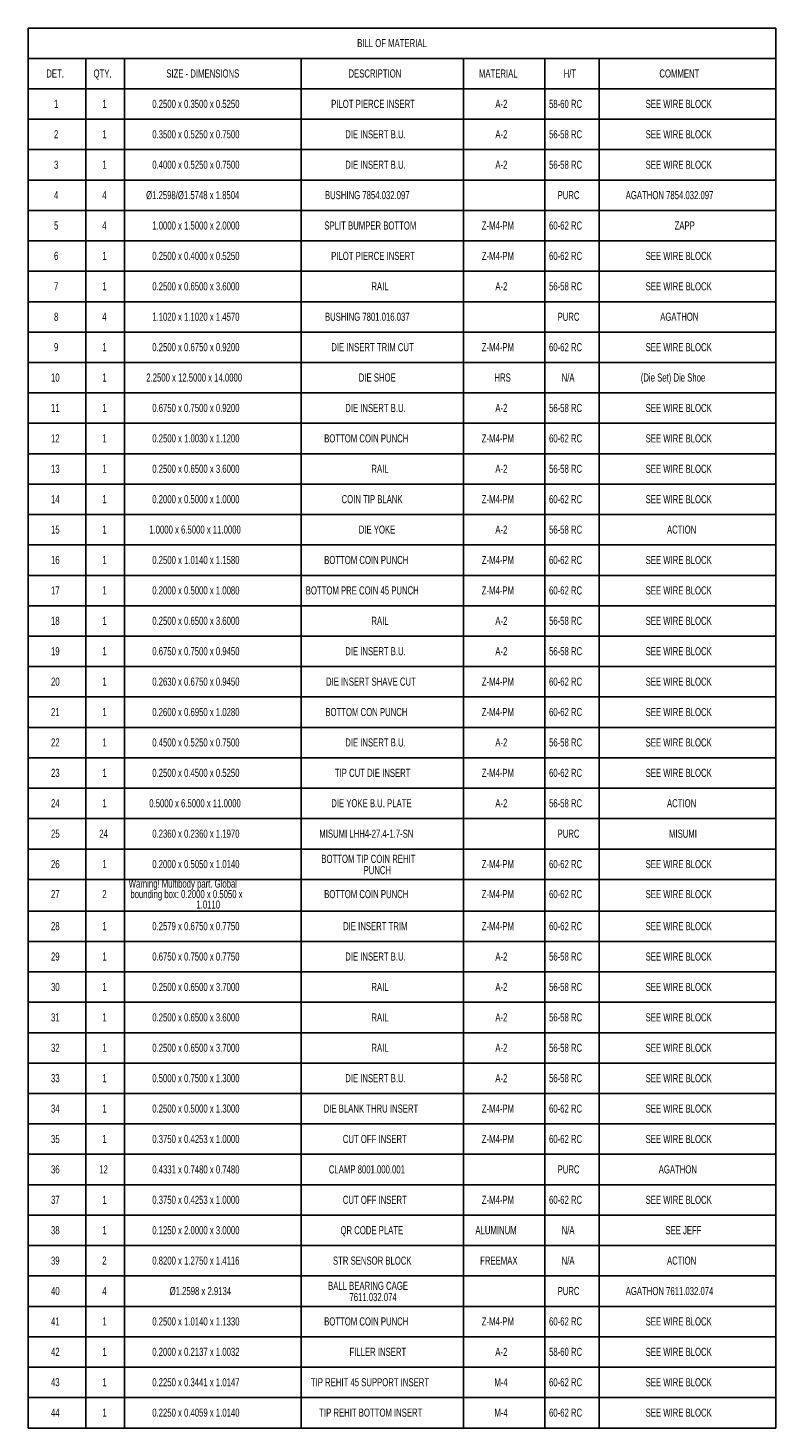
# Model space of a CAD drawing. Header units: inches. Extents: x 1880 to 2363, y -453 to -54.
# Tile 372 of 656: x 2051 to 2060, y -277 to -259. Entities that reach past the tile are written whole.
import ezdxf

# ---------------------------------------------------------------- set-up
doc = ezdxf.new("R2010")
doc.units = ezdxf.units.IN
doc.header["$LTSCALE"] = 0.5
doc.header["$MEASUREMENT"] = 0
doc.layers.add('SID-M-D', color=42, linetype='Continuous')
doc.styles.add('SLDTEXTSTYLE0', font='TXT', dxfattribs={"width": 0.595745})

msp = doc.modelspace()

# ---------------------------------------------------------------- linework, layer by layer
at = {"layer": 'SID-M-D'}
for p, q in [((2051.05645, -259.25873), (2051.05645, -259.63373)), ((2051.05645, -259.25873), (2051.77074, -259.25873)), ((2051.77074, -259.25873), (2052.24604, -259.25873)), ((2052.24604, -259.25873), (2054.42318, -259.25873)), ((2054.42318, -259.25873), (2056.42318, -259.25873)), ((2056.42318, -259.25873), (2057.42318, -259.25873)), ((2057.42318, -259.25873), (2058.09542, -259.25873)), ((2058.09542, -259.25873), (2060.27256, -259.25873)), ((2060.27256, -259.25873), (2060.27256, -259.63373)), ((2051.05645, -259.63373), (2051.05645, -260.00873)), ((2051.05645, -259.63373), (2051.77074, -259.63373)), ((2051.77074, -259.63373), (2051.77074, -260.00873)), ((2051.77074, -259.63373), (2052.24604, -259.63373)), ((2052.24604, -259.63373), (2052.24604, -260.00873)), ((2052.24604, -259.63373), (2054.42318, -259.63373)), ((2054.42318, -259.63373), (2054.42318, -260.00873)), ((2054.42318, -259.63373), (2056.42318, -259.63373)), ((2056.42318, -259.63373), (2056.42318, -260.00873)), ((2056.42318, -259.63373), (2057.42318, -259.63373)), ((2057.42318, -259.63373), (2057.42318, -260.00873)), ((2057.42318, -259.63373), (2058.09542, -259.63373)), ((2058.09542, -259.63373), (2058.09542, -260.00873)), ((2058.09542, -259.63373), (2060.27256, -259.63373)), ((2060.27256, -259.63373), (2060.27256, -260.00873)), ((2051.05645, -260.00873), (2051.77074, -260.00873)), ((2051.05645, -260.00873), (2051.05645, -260.38373)), ((2051.77074, -260.00873), (2052.24604, -260.00873)), ((2051.77074, -260.00873), (2051.77074, -260.38373)), ((2052.24604, -260.00873), (2054.42318, -260.00873)), ((2052.24604, -260.00873), (2052.24604, -260.38373)), ((2054.42318, -260.00873), (2056.42318, -260.00873)), ((2054.42318, -260.00873), (2054.42318, -260.38373)), ((2056.42318, -260.00873), (2057.42318, -260.00873)), ((2056.42318, -260.00873), (2056.42318, -260.38373)), ((2057.42318, -260.00873), (2058.09542, -260.00873)), ((2057.42318, -260.00873), (2057.42318, -260.38373)), ((2058.09542, -260.00873), (2060.27256, -260.00873)), ((2058.09542, -260.00873), (2058.09542, -260.38373)), ((2060.27256, -260.00873), (2060.27256, -260.38373)), ((2051.05645, -260.38373), (2051.05645, -260.75873)), ((2051.05645, -260.38373), (2051.77074, -260.38373)), ((2051.77074, -260.38373), (2051.77074, -260.75873)), ((2051.77074, -260.38373), (2052.24604, -260.38373)), ((2052.24604, -260.38373), (2052.24604, -260.75873)), ((2052.24604, -260.38373), (2054.42318, -260.38373)), ((2054.42318, -260.38373), (2054.42318, -260.75873)), ((2054.42318, -260.38373), (2056.42318, -260.38373)), ((2056.42318, -260.38373), (2056.42318, -260.75873)), ((2056.42318, -260.38373), (2057.42318, -260.38373)), ((2057.42318, -260.38373), (2057.42318, -260.75873)), ((2057.42318, -260.38373), (2058.09542, -260.38373)), ((2058.09542, -260.38373), (2058.09542, -260.75873)), ((2058.09542, -260.38373), (2060.27256, -260.38373)), ((2060.27256, -260.38373), (2060.27256, -260.75873)), ((2051.05645, -260.75873), (2051.05645, -261.13373)), ((2051.05645, -260.75873), (2051.77074, -260.75873)), ((2051.77074, -260.75873), (2051.77074, -261.13373)), ((2051.77074, -260.75873), (2052.24604, -260.75873)), ((2052.24604, -260.75873), (2052.24604, -261.13373)), ((2052.24604, -260.75873), (2054.42318, -260.75873)), ((2054.42318, -260.75873), (2054.42318, -261.13373)), ((2054.42318, -260.75873), (2056.42318, -260.75873)), ((2056.42318, -260.75873), (2056.42318, -261.13373)), ((2056.42318, -260.75873), (2057.42318, -260.75873)), ((2057.42318, -260.75873), (2057.42318, -261.13373)), ((2057.42318, -260.75873), (2058.09542, -260.75873)), ((2058.09542, -260.75873), (2058.09542, -261.13373)), ((2058.09542, -260.75873), (2060.27256, -260.75873)), ((2060.27256, -260.75873), (2060.27256, -261.13373)), ((2051.05645, -261.13373), (2051.05645, -261.50873)), ((2051.05645, -261.13373), (2051.77074, -261.13373)), ((2051.77074, -261.13373), (2051.77074, -261.50873)), ((2051.77074, -261.13373), (2052.24604, -261.13373)), ((2052.24604, -261.13373), (2052.24604, -261.50873)), ((2052.24604, -261.13373), (2054.42318, -261.13373)), ((2054.42318, -261.13373), (2054.42318, -261.50873)), ((2054.42318, -261.13373), (2056.42318, -261.13373)), ((2056.42318, -261.13373), (2056.42318, -261.50873)), ((2056.42318, -261.13373), (2057.42318, -261.13373)), ((2057.42318, -261.13373), (2057.42318, -261.50873)), ((2057.42318, -261.13373), (2058.09542, -261.13373)), ((2058.09542, -261.13373), (2058.09542, -261.50873)), ((2058.09542, -261.13373), (2060.27256, -261.13373)), ((2060.27256, -261.13373), (2060.27256, -261.50873)), ((2051.05645, -261.50873), (2051.05645, -261.88373)), ((2051.05645, -261.50873), (2051.77074, -261.50873)), ((2051.77074, -261.50873), (2051.77074, -261.88373)), ((2051.77074, -261.50873), (2052.24604, -261.50873)), ((2052.24604, -261.50873), (2052.24604, -261.88373)), ((2052.24604, -261.50873), (2054.42318, -261.50873)), ((2054.42318, -261.50873), (2054.42318, -261.88373)), ((2054.42318, -261.50873), (2056.42318, -261.50873)), ((2056.42318, -261.50873), (2056.42318, -261.88373)), ((2056.42318, -261.50873), (2057.42318, -261.50873)), ((2057.42318, -261.50873), (2057.42318, -261.88373)), ((2057.42318, -261.50873), (2058.09542, -261.50873)), ((2058.09542, -261.50873), (2058.09542, -261.88373)), ((2058.09542, -261.50873), (2060.27256, -261.50873)), ((2060.27256, -261.50873), (2060.27256, -261.88373)), ((2051.05645, -261.88373), (2051.05645, -262.25873)), ((2051.05645, -261.88373), (2051.77074, -261.88373)), ((2051.77074, -261.88373), (2051.77074, -262.25873)), ((2051.77074, -261.88373), (2052.24604, -261.88373)), ((2052.24604, -261.88373), (2052.24604, -262.25873)), ((2052.24604, -261.88373), (2054.42318, -261.88373)), ((2054.42318, -261.88373), (2054.42318, -262.25873)), ((2054.42318, -261.88373), (2056.42318, -261.88373)), ((2056.42318, -261.88373), (2056.42318, -262.25873)), ((2056.42318, -261.88373), (2057.42318, -261.88373)), ((2057.42318, -261.88373), (2057.42318, -262.25873)), ((2057.42318, -261.88373), (2058.09542, -261.88373)), ((2058.09542, -261.88373), (2058.09542, -262.25873)), ((2058.09542, -261.88373), (2060.27256, -261.88373)), ((2060.27256, -261.88373), (2060.27256, -262.25873)), ((2051.05645, -262.25873), (2051.05645, -262.63373)), ((2051.05645, -262.25873), (2051.77074, -262.25873)), ((2051.77074, -262.25873), (2051.77074, -262.63373)), ((2051.77074, -262.25873), (2052.24604, -262.25873)), ((2052.24604, -262.25873), (2052.24604, -262.63373)), ((2052.24604, -262.25873), (2054.42318, -262.25873)), ((2054.42318, -262.25873), (2054.42318, -262.63373)), ((2054.42318, -262.25873), (2056.42318, -262.25873)), ((2056.42318, -262.25873), (2056.42318, -262.63373)), ((2056.42318, -262.25873), (2057.42318, -262.25873)), ((2057.42318, -262.25873), (2057.42318, -262.63373)), ((2057.42318, -262.25873), (2058.09542, -262.25873)), ((2058.09542, -262.25873), (2058.09542, -262.63373)), ((2058.09542, -262.25873), (2060.27256, -262.25873)), ((2060.27256, -262.25873), (2060.27256, -262.63373)), ((2051.05645, -262.63373), (2051.05645, -263.00873)), ((2051.05645, -262.63373), (2051.77074, -262.63373)), ((2051.77074, -262.63373), (2051.77074, -263.00873)), ((2051.77074, -262.63373), (2052.24604, -262.63373)), ((2052.24604, -262.63373), (2052.24604, -263.00873)), ((2052.24604, -262.63373), (2054.42318, -262.63373)), ((2054.42318, -262.63373), (2054.42318, -263.00873)), ((2054.42318, -262.63373), (2056.42318, -262.63373)), ((2056.42318, -262.63373), (2056.42318, -263.00873)), ((2056.42318, -262.63373), (2057.42318, -262.63373)), ((2057.42318, -262.63373), (2057.42318, -263.00873)), ((2057.42318, -262.63373), (2058.09542, -262.63373)), ((2058.09542, -262.63373), (2058.09542, -263.00873)), ((2058.09542, -262.63373), (2060.27256, -262.63373)), ((2060.27256, -262.63373), (2060.27256, -263.00873)), ((2051.05645, -263.00873), (2051.05645, -263.38373)), ((2051.05645, -263.00873), (2051.77074, -263.00873)), ((2051.77074, -263.00873), (2051.77074, -263.38373)), ((2051.77074, -263.00873), (2052.24604, -263.00873)), ((2052.24604, -263.00873), (2052.24604, -263.38373)), ((2052.24604, -263.00873), (2054.42318, -263.00873)), ((2054.42318, -263.00873), (2054.42318, -263.38373)), ((2054.42318, -263.00873), (2056.42318, -263.00873)), ((2056.42318, -263.00873), (2056.42318, -263.38373)), ((2056.42318, -263.00873), (2057.42318, -263.00873)), ((2057.42318, -263.00873), (2057.42318, -263.38373)), ((2057.42318, -263.00873), (2058.09542, -263.00873)), ((2058.09542, -263.00873), (2058.09542, -263.38373)), ((2058.09542, -263.00873), (2060.27256, -263.00873)), ((2060.27256, -263.00873), (2060.27256, -263.38373)), ((2051.05645, -263.38373), (2051.05645, -263.75873)), ((2051.05645, -263.38373), (2051.77074, -263.38373)), ((2051.77074, -263.38373), (2051.77074, -263.75873)), ((2051.77074, -263.38373), (2052.24604, -263.38373)), ((2052.24604, -263.38373), (2052.24604, -263.75873)), ((2052.24604, -263.38373), (2054.42318, -263.38373)), ((2054.42318, -263.38373), (2054.42318, -263.75873)), ((2054.42318, -263.38373), (2056.42318, -263.38373)), ((2056.42318, -263.38373), (2056.42318, -263.75873)), ((2056.42318, -263.38373), (2057.42318, -263.38373)), ((2057.42318, -263.38373), (2057.42318, -263.75873)), ((2057.42318, -263.38373), (2058.09542, -263.38373)), ((2058.09542, -263.38373), (2058.09542, -263.75873)), ((2058.09542, -263.38373), (2060.27256, -263.38373)), ((2060.27256, -263.38373), (2060.27256, -263.75873)), ((2051.05645, -263.75873), (2051.05645, -264.13373)), ((2051.05645, -263.75873), (2051.77074, -263.75873)), ((2051.77074, -263.75873), (2051.77074, -264.13373)), ((2051.77074, -263.75873), (2052.24604, -263.75873)), ((2052.24604, -263.75873), (2052.24604, -264.13373)), ((2052.24604, -263.75873), (2054.42318, -263.75873)), ((2054.42318, -263.75873), (2054.42318, -264.13373)), ((2054.42318, -263.75873), (2056.42318, -263.75873)), ((2056.42318, -263.75873), (2056.42318, -264.13373)), ((2056.42318, -263.75873), (2057.42318, -263.75873)), ((2057.42318, -263.75873), (2057.42318, -264.13373)), ((2057.42318, -263.75873), (2058.09542, -263.75873)), ((2058.09542, -263.75873), (2058.09542, -264.13373)), ((2058.09542, -263.75873), (2060.27256, -263.75873)), ((2060.27256, -263.75873), (2060.27256, -264.13373)), ((2051.05645, -264.13373), (2051.05645, -264.50873)), ((2051.05645, -264.13373), (2051.77074, -264.13373)), ((2051.77074, -264.13373), (2051.77074, -264.50873)), ((2051.77074, -264.13373), (2052.24604, -264.13373)), ((2052.24604, -264.13373), (2052.24604, -264.50873)), ((2052.24604, -264.13373), (2054.42318, -264.13373)), ((2054.42318, -264.13373), (2054.42318, -264.50873)), ((2054.42318, -264.13373), (2056.42318, -264.13373)), ((2056.42318, -264.13373), (2056.42318, -264.50873)), ((2056.42318, -264.13373), (2057.42318, -264.13373)), ((2057.42318, -264.13373), (2057.42318, -264.50873)), ((2057.42318, -264.13373), (2058.09542, -264.13373)), ((2058.09542, -264.13373), (2058.09542, -264.50873)), ((2058.09542, -264.13373), (2060.27256, -264.13373)), ((2060.27256, -264.13373), (2060.27256, -264.50873)), ((2051.05645, -264.50873), (2051.05645, -264.88373)), ((2051.05645, -264.50873), (2051.77074, -264.50873)), ((2051.77074, -264.50873), (2051.77074, -264.88373)), ((2051.77074, -264.50873), (2052.24604, -264.50873)), ((2052.24604, -264.50873), (2052.24604, -264.88373)), ((2052.24604, -264.50873), (2054.42318, -264.50873)), ((2054.42318, -264.50873), (2054.42318, -264.88373)), ((2054.42318, -264.50873), (2056.42318, -264.50873)), ((2056.42318, -264.50873), (2056.42318, -264.88373)), ((2056.42318, -264.50873), (2057.42318, -264.50873)), ((2057.42318, -264.50873), (2057.42318, -264.88373)), ((2057.42318, -264.50873), (2058.09542, -264.50873)), ((2058.09542, -264.50873), (2058.09542, -264.88373)), ((2058.09542, -264.50873), (2060.27256, -264.50873)), ((2060.27256, -264.50873), (2060.27256, -264.88373)), ((2051.05645, -264.88373), (2051.05645, -265.25873)), ((2051.05645, -264.88373), (2051.77074, -264.88373)), ((2051.77074, -264.88373), (2051.77074, -265.25873)), ((2051.77074, -264.88373), (2052.24604, -264.88373)), ((2052.24604, -264.88373), (2052.24604, -265.25873)), ((2052.24604, -264.88373), (2054.42318, -264.88373)), ((2054.42318, -264.88373), (2054.42318, -265.25873)), ((2054.42318, -264.88373), (2056.42318, -264.88373)), ((2056.42318, -264.88373), (2056.42318, -265.25873)), ((2056.42318, -264.88373), (2057.42318, -264.88373)), ((2057.42318, -264.88373), (2057.42318, -265.25873)), ((2057.42318, -264.88373), (2058.09542, -264.88373)), ((2058.09542, -264.88373), (2058.09542, -265.25873)), ((2058.09542, -264.88373), (2060.27256, -264.88373)), ((2060.27256, -264.88373), (2060.27256, -265.25873)), ((2051.05645, -265.25873), (2051.05645, -265.63373)), ((2051.05645, -265.25873), (2051.77074, -265.25873)), ((2051.77074, -265.25873), (2051.77074, -265.63373)), ((2051.77074, -265.25873), (2052.24604, -265.25873)), ((2052.24604, -265.25873), (2052.24604, -265.63373)), ((2052.24604, -265.25873), (2054.42318, -265.25873)), ((2054.42318, -265.25873), (2054.42318, -265.63373)), ((2054.42318, -265.25873), (2056.42318, -265.25873)), ((2056.42318, -265.25873), (2056.42318, -265.63373)), ((2056.42318, -265.25873), (2057.42318, -265.25873)), ((2057.42318, -265.25873), (2057.42318, -265.63373)), ((2057.42318, -265.25873), (2058.09542, -265.25873)), ((2058.09542, -265.25873), (2058.09542, -265.63373)), ((2058.09542, -265.25873), (2060.27256, -265.25873)), ((2060.27256, -265.25873), (2060.27256, -265.63373)), ((2051.05645, -265.63373), (2051.05645, -266.00873)), ((2051.05645, -265.63373), (2051.77074, -265.63373)), ((2051.77074, -265.63373), (2051.77074, -266.00873)), ((2051.77074, -265.63373), (2052.24604, -265.63373)), ((2052.24604, -265.63373), (2052.24604, -266.00873)), ((2052.24604, -265.63373), (2054.42318, -265.63373)), ((2054.42318, -265.63373), (2054.42318, -266.00873)), ((2054.42318, -265.63373), (2056.42318, -265.63373)), ((2056.42318, -265.63373), (2056.42318, -266.00873)), ((2056.42318, -265.63373), (2057.42318, -265.63373)), ((2057.42318, -265.63373), (2057.42318, -266.00873)), ((2057.42318, -265.63373), (2058.09542, -265.63373)), ((2058.09542, -265.63373), (2058.09542, -266.00873)), ((2058.09542, -265.63373), (2060.27256, -265.63373)), ((2060.27256, -265.63373), (2060.27256, -266.00873)), ((2051.05645, -266.00873), (2051.05645, -266.38373)), ((2051.05645, -266.00873), (2051.77074, -266.00873)), ((2051.77074, -266.00873), (2051.77074, -266.38373)), ((2051.77074, -266.00873), (2052.24604, -266.00873)), ((2052.24604, -266.00873), (2052.24604, -266.38373)), ((2052.24604, -266.00873), (2054.42318, -266.00873)), ((2054.42318, -266.00873), (2054.42318, -266.38373)), ((2054.42318, -266.00873), (2056.42318, -266.00873)), ((2056.42318, -266.00873), (2056.42318, -266.38373)), ((2056.42318, -266.00873), (2057.42318, -266.00873)), ((2057.42318, -266.00873), (2057.42318, -266.38373)), ((2057.42318, -266.00873), (2058.09542, -266.00873)), ((2058.09542, -266.00873), (2058.09542, -266.38373)), ((2058.09542, -266.00873), (2060.27256, -266.00873)), ((2060.27256, -266.00873), (2060.27256, -266.38373)), ((2051.05645, -266.38373), (2051.05645, -266.75873)), ((2051.05645, -266.38373), (2051.77074, -266.38373)), ((2051.77074, -266.38373), (2051.77074, -266.75873)), ((2051.77074, -266.38373), (2052.24604, -266.38373)), ((2052.24604, -266.38373), (2052.24604, -266.75873)), ((2052.24604, -266.38373), (2054.42318, -266.38373)), ((2054.42318, -266.38373), (2054.42318, -266.75873)), ((2054.42318, -266.38373), (2056.42318, -266.38373)), ((2056.42318, -266.38373), (2056.42318, -266.75873)), ((2056.42318, -266.38373), (2057.42318, -266.38373)), ((2057.42318, -266.38373), (2057.42318, -266.75873)), ((2057.42318, -266.38373), (2058.09542, -266.38373)), ((2058.09542, -266.38373), (2058.09542, -266.75873)), ((2058.09542, -266.38373), (2060.27256, -266.38373)), ((2060.27256, -266.38373), (2060.27256, -266.75873)), ((2051.05645, -266.75873), (2051.05645, -267.13373)), ((2051.05645, -266.75873), (2051.77074, -266.75873)), ((2051.77074, -266.75873), (2051.77074, -267.13373)), ((2051.77074, -266.75873), (2052.24604, -266.75873)), ((2052.24604, -266.75873), (2052.24604, -267.13373)), ((2052.24604, -266.75873), (2054.42318, -266.75873)), ((2054.42318, -266.75873), (2054.42318, -267.13373)), ((2054.42318, -266.75873), (2056.42318, -266.75873)), ((2056.42318, -266.75873), (2056.42318, -267.13373)), ((2056.42318, -266.75873), (2057.42318, -266.75873)), ((2057.42318, -266.75873), (2057.42318, -267.13373)), ((2057.42318, -266.75873), (2058.09542, -266.75873)), ((2058.09542, -266.75873), (2058.09542, -267.13373)), ((2058.09542, -266.75873), (2060.27256, -266.75873)), ((2060.27256, -266.75873), (2060.27256, -267.13373)), ((2051.05645, -267.13373), (2051.05645, -267.50873)), ((2051.05645, -267.13373), (2051.77074, -267.13373)), ((2051.77074, -267.13373), (2051.77074, -267.50873)), ((2051.77074, -267.13373), (2052.24604, -267.13373)), ((2052.24604, -267.13373), (2052.24604, -267.50873)), ((2052.24604, -267.13373), (2054.42318, -267.13373)), ((2054.42318, -267.13373), (2054.42318, -267.50873)), ((2054.42318, -267.13373), (2056.42318, -267.13373)), ((2056.42318, -267.13373), (2056.42318, -267.50873)), ((2056.42318, -267.13373), (2057.42318, -267.13373)), ((2057.42318, -267.13373), (2057.42318, -267.50873)), ((2057.42318, -267.13373), (2058.09542, -267.13373)), ((2058.09542, -267.13373), (2058.09542, -267.50873)), ((2058.09542, -267.13373), (2060.27256, -267.13373)), ((2060.27256, -267.13373), (2060.27256, -267.50873)), ((2051.05645, -267.50873), (2051.05645, -267.88373)), ((2051.05645, -267.50873), (2051.77074, -267.50873)), ((2051.77074, -267.50873), (2051.77074, -267.88373)), ((2051.77074, -267.50873), (2052.24604, -267.50873)), ((2052.24604, -267.50873), (2052.24604, -267.88373)), ((2052.24604, -267.50873), (2054.42318, -267.50873)), ((2054.42318, -267.50873), (2054.42318, -267.88373)), ((2054.42318, -267.50873), (2056.42318, -267.50873)), ((2056.42318, -267.50873), (2056.42318, -267.88373)), ((2056.42318, -267.50873), (2057.42318, -267.50873)), ((2057.42318, -267.50873), (2057.42318, -267.88373)), ((2057.42318, -267.50873), (2058.09542, -267.50873)), ((2058.09542, -267.50873), (2058.09542, -267.88373)), ((2058.09542, -267.50873), (2060.27256, -267.50873)), ((2060.27256, -267.50873), (2060.27256, -267.88373)), ((2051.05645, -267.88373), (2051.05645, -268.25873)), ((2051.05645, -267.88373), (2051.77074, -267.88373)), ((2051.77074, -267.88373), (2051.77074, -268.25873)), ((2051.77074, -267.88373), (2052.24604, -267.88373)), ((2052.24604, -267.88373), (2052.24604, -268.25873)), ((2052.24604, -267.88373), (2054.42318, -267.88373)), ((2054.42318, -267.88373), (2054.42318, -268.25873)), ((2054.42318, -267.88373), (2056.42318, -267.88373)), ((2056.42318, -267.88373), (2056.42318, -268.25873)), ((2056.42318, -267.88373), (2057.42318, -267.88373)), ((2057.42318, -267.88373), (2057.42318, -268.25873)), ((2057.42318, -267.88373), (2058.09542, -267.88373)), ((2058.09542, -267.88373), (2058.09542, -268.25873)), ((2058.09542, -267.88373), (2060.27256, -267.88373)), ((2060.27256, -267.88373), (2060.27256, -268.25873)), ((2051.05645, -268.25873), (2051.05645, -268.63373)), ((2051.05645, -268.25873), (2051.77074, -268.25873)), ((2051.77074, -268.25873), (2051.77074, -268.63373)), ((2051.77074, -268.25873), (2052.24604, -268.25873)), ((2052.24604, -268.25873), (2052.24604, -268.63373)), ((2052.24604, -268.25873), (2054.42318, -268.25873)), ((2054.42318, -268.25873), (2054.42318, -268.63373)), ((2054.42318, -268.25873), (2056.42318, -268.25873)), ((2056.42318, -268.25873), (2056.42318, -268.63373)), ((2056.42318, -268.25873), (2057.42318, -268.25873)), ((2057.42318, -268.25873), (2057.42318, -268.63373)), ((2057.42318, -268.25873), (2058.09542, -268.25873)), ((2058.09542, -268.25873), (2058.09542, -268.63373)), ((2058.09542, -268.25873), (2060.27256, -268.25873)), ((2060.27256, -268.25873), (2060.27256, -268.63373)), ((2051.05645, -268.63373), (2051.05645, -269.00873)), ((2051.05645, -268.63373), (2051.77074, -268.63373)), ((2051.77074, -268.63373), (2051.77074, -269.00873)), ((2051.77074, -268.63373), (2052.24604, -268.63373)), ((2052.24604, -268.63373), (2052.24604, -269.00873)), ((2052.24604, -268.63373), (2054.42318, -268.63373)), ((2054.42318, -268.63373), (2054.42318, -269.00873)), ((2054.42318, -268.63373), (2056.42318, -268.63373)), ((2056.42318, -268.63373), (2056.42318, -269.00873)), ((2056.42318, -268.63373), (2057.42318, -268.63373)), ((2057.42318, -268.63373), (2057.42318, -269.00873)), ((2057.42318, -268.63373), (2058.09542, -268.63373)), ((2058.09542, -268.63373), (2058.09542, -269.00873)), ((2058.09542, -268.63373), (2060.27256, -268.63373)), ((2060.27256, -268.63373), (2060.27256, -269.00873)), ((2051.05645, -269.00873), (2051.05645, -269.38373)), ((2051.05645, -269.00873), (2051.77074, -269.00873)), ((2051.77074, -269.00873), (2051.77074, -269.38373)), ((2051.77074, -269.00873), (2052.24604, -269.00873)), ((2052.24604, -269.00873), (2052.24604, -269.38373)), ((2052.24604, -269.00873), (2054.42318, -269.00873)), ((2054.42318, -269.00873), (2054.42318, -269.38373)), ((2054.42318, -269.00873), (2056.42318, -269.00873)), ((2056.42318, -269.00873), (2056.42318, -269.38373)), ((2056.42318, -269.00873), (2057.42318, -269.00873)), ((2057.42318, -269.00873), (2057.42318, -269.38373)), ((2057.42318, -269.00873), (2058.09542, -269.00873)), ((2058.09542, -269.00873), (2058.09542, -269.38373)), ((2058.09542, -269.00873), (2060.27256, -269.00873)), ((2060.27256, -269.00873), (2060.27256, -269.38373)), ((2051.05645, -269.38373), (2051.05645, -269.75873)), ((2051.05645, -269.38373), (2051.77074, -269.38373)), ((2051.77074, -269.38373), (2051.77074, -269.75873)), ((2051.77074, -269.38373), (2052.24604, -269.38373)), ((2052.24604, -269.38373), (2052.24604, -269.75873)), ((2052.24604, -269.38373), (2054.42318, -269.38373)), ((2054.42318, -269.38373), (2054.42318, -269.75873)), ((2054.42318, -269.38373), (2056.42318, -269.38373)), ((2056.42318, -269.38373), (2056.42318, -269.75873)), ((2056.42318, -269.38373), (2057.42318, -269.38373)), ((2057.42318, -269.38373), (2057.42318, -269.75873)), ((2057.42318, -269.38373), (2058.09542, -269.38373)), ((2058.09542, -269.38373), (2058.09542, -269.75873)), ((2058.09542, -269.38373), (2060.27256, -269.38373)), ((2060.27256, -269.38373), (2060.27256, -269.75873)), ((2051.05645, -269.75873), (2051.05645, -270.14901)), ((2051.05645, -269.75873), (2051.77074, -269.75873)), ((2051.77074, -269.75873), (2051.77074, -270.14901)), ((2051.77074, -269.75873), (2052.24604, -269.75873)), ((2052.24604, -269.75873), (2052.24604, -270.14901)), ((2052.24604, -269.75873), (2054.42318, -269.75873)), ((2054.42318, -269.75873), (2054.42318, -270.14901)), ((2054.42318, -269.75873), (2056.42318, -269.75873)), ((2056.42318, -269.75873), (2056.42318, -270.14901)), ((2056.42318, -269.75873), (2057.42318, -269.75873)), ((2057.42318, -269.75873), (2057.42318, -270.14901)), ((2057.42318, -269.75873), (2058.09542, -269.75873)), ((2058.09542, -269.75873), (2058.09542, -270.14901)), ((2058.09542, -269.75873), (2060.27256, -269.75873)), ((2060.27256, -269.75873), (2060.27256, -270.14901)), ((2051.05645, -270.14901), (2051.05645, -270.52401)), ((2051.05645, -270.14901), (2051.77074, -270.14901)), ((2051.77074, -270.14901), (2051.77074, -270.52401)), ((2051.77074, -270.14901), (2052.24604, -270.14901)), ((2052.24604, -270.14901), (2052.24604, -270.52401)), ((2052.24604, -270.14901), (2054.42318, -270.14901)), ((2054.42318, -270.14901), (2054.42318, -270.52401)), ((2054.42318, -270.14901), (2056.42318, -270.14901)), ((2056.42318, -270.14901), (2056.42318, -270.52401)), ((2056.42318, -270.14901), (2057.42318, -270.14901)), ((2057.42318, -270.14901), (2057.42318, -270.52401)), ((2057.42318, -270.14901), (2058.09542, -270.14901)), ((2058.09542, -270.14901), (2058.09542, -270.52401)), ((2058.09542, -270.14901), (2060.27256, -270.14901)), ((2060.27256, -270.14901), (2060.27256, -270.52401)), ((2051.05645, -270.52401), (2051.05645, -270.89901)), ((2051.05645, -270.52401), (2051.77074, -270.52401)), ((2051.77074, -270.52401), (2051.77074, -270.89901)), ((2051.77074, -270.52401), (2052.24604, -270.52401)), ((2052.24604, -270.52401), (2052.24604, -270.89901)), ((2052.24604, -270.52401), (2054.42318, -270.52401)), ((2054.42318, -270.52401), (2054.42318, -270.89901)), ((2054.42318, -270.52401), (2056.42318, -270.52401)), ((2056.42318, -270.52401), (2056.42318, -270.89901)), ((2056.42318, -270.52401), (2057.42318, -270.52401)), ((2057.42318, -270.52401), (2057.42318, -270.89901)), ((2057.42318, -270.52401), (2058.09542, -270.52401)), ((2058.09542, -270.52401), (2058.09542, -270.89901)), ((2058.09542, -270.52401), (2060.27256, -270.52401)), ((2060.27256, -270.52401), (2060.27256, -270.89901)), ((2051.05645, -270.89901), (2051.05645, -271.27401)), ((2051.05645, -270.89901), (2051.77074, -270.89901)), ((2051.77074, -270.89901), (2051.77074, -271.27401)), ((2051.77074, -270.89901), (2052.24604, -270.89901)), ((2052.24604, -270.89901), (2052.24604, -271.27401)), ((2052.24604, -270.89901), (2054.42318, -270.89901)), ((2054.42318, -270.89901), (2054.42318, -271.27401)), ((2054.42318, -270.89901), (2056.42318, -270.89901)), ((2056.42318, -270.89901), (2056.42318, -271.27401)), ((2056.42318, -270.89901), (2057.42318, -270.89901)), ((2057.42318, -270.89901), (2057.42318, -271.27401)), ((2057.42318, -270.89901), (2058.09542, -270.89901)), ((2058.09542, -270.89901), (2058.09542, -271.27401)), ((2058.09542, -270.89901), (2060.27256, -270.89901)), ((2060.27256, -270.89901), (2060.27256, -271.27401)), ((2051.05645, -271.27401), (2051.05645, -271.64901)), ((2051.05645, -271.27401), (2051.77074, -271.27401)), ((2051.77074, -271.27401), (2051.77074, -271.64901)), ((2051.77074, -271.27401), (2052.24604, -271.27401)), ((2052.24604, -271.27401), (2052.24604, -271.64901)), ((2052.24604, -271.27401), (2054.42318, -271.27401)), ((2054.42318, -271.27401), (2054.42318, -271.64901)), ((2054.42318, -271.27401), (2056.42318, -271.27401)), ((2056.42318, -271.27401), (2056.42318, -271.64901)), ((2056.42318, -271.27401), (2057.42318, -271.27401)), ((2057.42318, -271.27401), (2057.42318, -271.64901)), ((2057.42318, -271.27401), (2058.09542, -271.27401)), ((2058.09542, -271.27401), (2058.09542, -271.64901)), ((2058.09542, -271.27401), (2060.27256, -271.27401)), ((2060.27256, -271.27401), (2060.27256, -271.64901)), ((2051.05645, -271.64901), (2051.05645, -272.02401)), ((2051.05645, -271.64901), (2051.77074, -271.64901)), ((2051.77074, -271.64901), (2051.77074, -272.02401)), ((2051.77074, -271.64901), (2052.24604, -271.64901)), ((2052.24604, -271.64901), (2052.24604, -272.02401)), ((2052.24604, -271.64901), (2054.42318, -271.64901)), ((2054.42318, -271.64901), (2054.42318, -272.02401)), ((2054.42318, -271.64901), (2056.42318, -271.64901)), ((2056.42318, -271.64901), (2056.42318, -272.02401)), ((2056.42318, -271.64901), (2057.42318, -271.64901)), ((2057.42318, -271.64901), (2057.42318, -272.02401)), ((2057.42318, -271.64901), (2058.09542, -271.64901)), ((2058.09542, -271.64901), (2058.09542, -272.02401)), ((2058.09542, -271.64901), (2060.27256, -271.64901)), ((2060.27256, -271.64901), (2060.27256, -272.02401)), ((2051.05645, -272.02401), (2051.05645, -272.39901)), ((2051.05645, -272.02401), (2051.77074, -272.02401)), ((2051.77074, -272.02401), (2051.77074, -272.39901)), ((2051.77074, -272.02401), (2052.24604, -272.02401)), ((2052.24604, -272.02401), (2052.24604, -272.39901)), ((2052.24604, -272.02401), (2054.42318, -272.02401)), ((2054.42318, -272.02401), (2054.42318, -272.39901)), ((2054.42318, -272.02401), (2056.42318, -272.02401)), ((2056.42318, -272.02401), (2056.42318, -272.39901)), ((2056.42318, -272.02401), (2057.42318, -272.02401)), ((2057.42318, -272.02401), (2057.42318, -272.39901)), ((2057.42318, -272.02401), (2058.09542, -272.02401)), ((2058.09542, -272.02401), (2058.09542, -272.39901)), ((2058.09542, -272.02401), (2060.27256, -272.02401)), ((2060.27256, -272.02401), (2060.27256, -272.39901)), ((2051.05645, -272.39901), (2051.05645, -272.77401)), ((2051.05645, -272.39901), (2051.77074, -272.39901)), ((2051.77074, -272.39901), (2051.77074, -272.77401)), ((2051.77074, -272.39901), (2052.24604, -272.39901)), ((2052.24604, -272.39901), (2052.24604, -272.77401)), ((2052.24604, -272.39901), (2054.42318, -272.39901)), ((2054.42318, -272.39901), (2054.42318, -272.77401)), ((2054.42318, -272.39901), (2056.42318, -272.39901)), ((2056.42318, -272.39901), (2056.42318, -272.77401)), ((2056.42318, -272.39901), (2057.42318, -272.39901)), ((2057.42318, -272.39901), (2057.42318, -272.77401)), ((2057.42318, -272.39901), (2058.09542, -272.39901)), ((2058.09542, -272.39901), (2058.09542, -272.77401)), ((2058.09542, -272.39901), (2060.27256, -272.39901)), ((2060.27256, -272.39901), (2060.27256, -272.77401)), ((2051.05645, -272.77401), (2051.05645, -273.14901)), ((2051.05645, -272.77401), (2051.77074, -272.77401)), ((2051.77074, -272.77401), (2051.77074, -273.14901)), ((2051.77074, -272.77401), (2052.24604, -272.77401)), ((2052.24604, -272.77401), (2052.24604, -273.14901)), ((2052.24604, -272.77401), (2054.42318, -272.77401)), ((2054.42318, -272.77401), (2054.42318, -273.14901)), ((2054.42318, -272.77401), (2056.42318, -272.77401)), ((2056.42318, -272.77401), (2056.42318, -273.14901)), ((2056.42318, -272.77401), (2057.42318, -272.77401)), ((2057.42318, -272.77401), (2057.42318, -273.14901)), ((2057.42318, -272.77401), (2058.09542, -272.77401)), ((2058.09542, -272.77401), (2058.09542, -273.14901)), ((2058.09542, -272.77401), (2060.27256, -272.77401)), ((2060.27256, -272.77401), (2060.27256, -273.14901)), ((2051.05645, -273.14901), (2051.05645, -273.52401)), ((2051.05645, -273.14901), (2051.77074, -273.14901)), ((2051.77074, -273.14901), (2051.77074, -273.52401)), ((2051.77074, -273.14901), (2052.24604, -273.14901)), ((2052.24604, -273.14901), (2052.24604, -273.52401)), ((2052.24604, -273.14901), (2054.42318, -273.14901)), ((2054.42318, -273.14901), (2054.42318, -273.52401)), ((2054.42318, -273.14901), (2056.42318, -273.14901)), ((2056.42318, -273.14901), (2056.42318, -273.52401)), ((2056.42318, -273.14901), (2057.42318, -273.14901)), ((2057.42318, -273.14901), (2057.42318, -273.52401)), ((2057.42318, -273.14901), (2058.09542, -273.14901)), ((2058.09542, -273.14901), (2058.09542, -273.52401)), ((2058.09542, -273.14901), (2060.27256, -273.14901)), ((2060.27256, -273.14901), (2060.27256, -273.52401)), ((2051.05645, -273.52401), (2051.05645, -273.89901)), ((2051.05645, -273.52401), (2051.77074, -273.52401)), ((2051.77074, -273.52401), (2051.77074, -273.89901)), ((2051.77074, -273.52401), (2052.24604, -273.52401)), ((2052.24604, -273.52401), (2052.24604, -273.89901)), ((2052.24604, -273.52401), (2054.42318, -273.52401)), ((2054.42318, -273.52401), (2054.42318, -273.89901)), ((2054.42318, -273.52401), (2056.42318, -273.52401)), ((2056.42318, -273.52401), (2056.42318, -273.89901)), ((2056.42318, -273.52401), (2057.42318, -273.52401)), ((2057.42318, -273.52401), (2057.42318, -273.89901)), ((2057.42318, -273.52401), (2058.09542, -273.52401)), ((2058.09542, -273.52401), (2058.09542, -273.89901)), ((2058.09542, -273.52401), (2060.27256, -273.52401)), ((2060.27256, -273.52401), (2060.27256, -273.89901)), ((2051.05645, -273.89901), (2051.05645, -274.27401)), ((2051.05645, -273.89901), (2051.77074, -273.89901)), ((2051.77074, -273.89901), (2051.77074, -274.27401)), ((2051.77074, -273.89901), (2052.24604, -273.89901)), ((2052.24604, -273.89901), (2052.24604, -274.27401)), ((2052.24604, -273.89901), (2054.42318, -273.89901)), ((2054.42318, -273.89901), (2054.42318, -274.27401)), ((2054.42318, -273.89901), (2056.42318, -273.89901)), ((2056.42318, -273.89901), (2056.42318, -274.27401)), ((2056.42318, -273.89901), (2057.42318, -273.89901)), ((2057.42318, -273.89901), (2057.42318, -274.27401)), ((2057.42318, -273.89901), (2058.09542, -273.89901)), ((2058.09542, -273.89901), (2058.09542, -274.27401)), ((2058.09542, -273.89901), (2060.27256, -273.89901)), ((2060.27256, -273.89901), (2060.27256, -274.27401)), ((2051.05645, -274.27401), (2051.05645, -274.64901)), ((2051.05645, -274.27401), (2051.77074, -274.27401)), ((2051.77074, -274.27401), (2051.77074, -274.64901)), ((2051.77074, -274.27401), (2052.24604, -274.27401)), ((2052.24604, -274.27401), (2052.24604, -274.64901)), ((2052.24604, -274.27401), (2054.42318, -274.27401)), ((2054.42318, -274.27401), (2054.42318, -274.64901)), ((2054.42318, -274.27401), (2056.42318, -274.27401)), ((2056.42318, -274.27401), (2056.42318, -274.64901)), ((2056.42318, -274.27401), (2057.42318, -274.27401)), ((2057.42318, -274.27401), (2057.42318, -274.64901)), ((2057.42318, -274.27401), (2058.09542, -274.27401)), ((2058.09542, -274.27401), (2058.09542, -274.64901)), ((2058.09542, -274.27401), (2060.27256, -274.27401)), ((2060.27256, -274.27401), (2060.27256, -274.64901)), ((2051.05645, -274.64901), (2051.05645, -275.02401)), ((2051.05645, -274.64901), (2051.77074, -274.64901)), ((2051.77074, -274.64901), (2051.77074, -275.02401)), ((2051.77074, -274.64901), (2052.24604, -274.64901)), ((2052.24604, -274.64901), (2052.24604, -275.02401)), ((2052.24604, -274.64901), (2054.42318, -274.64901)), ((2054.42318, -274.64901), (2054.42318, -275.02401)), ((2054.42318, -274.64901), (2056.42318, -274.64901)), ((2056.42318, -274.64901), (2056.42318, -275.02401)), ((2056.42318, -274.64901), (2057.42318, -274.64901)), ((2057.42318, -274.64901), (2057.42318, -275.02401)), ((2057.42318, -274.64901), (2058.09542, -274.64901)), ((2058.09542, -274.64901), (2058.09542, -275.02401)), ((2058.09542, -274.64901), (2060.27256, -274.64901)), ((2060.27256, -274.64901), (2060.27256, -275.02401)), ((2051.05645, -275.02401), (2051.05645, -275.39901)), ((2051.05645, -275.02401), (2051.77074, -275.02401)), ((2051.77074, -275.02401), (2051.77074, -275.39901)), ((2051.77074, -275.02401), (2052.24604, -275.02401)), ((2052.24604, -275.02401), (2052.24604, -275.39901)), ((2052.24604, -275.02401), (2054.42318, -275.02401)), ((2054.42318, -275.02401), (2054.42318, -275.39901)), ((2054.42318, -275.02401), (2056.42318, -275.02401)), ((2056.42318, -275.02401), (2056.42318, -275.39901)), ((2056.42318, -275.02401), (2057.42318, -275.02401)), ((2057.42318, -275.02401), (2057.42318, -275.39901)), ((2057.42318, -275.02401), (2058.09542, -275.02401)), ((2058.09542, -275.02401), (2058.09542, -275.39901)), ((2058.09542, -275.02401), (2060.27256, -275.02401)), ((2060.27256, -275.02401), (2060.27256, -275.39901)), ((2051.05645, -275.39901), (2051.05645, -275.77401)), ((2051.05645, -275.39901), (2051.77074, -275.39901)), ((2051.77074, -275.39901), (2051.77074, -275.77401)), ((2051.77074, -275.39901), (2052.24604, -275.39901)), ((2052.24604, -275.39901), (2052.24604, -275.77401)), ((2052.24604, -275.39901), (2054.42318, -275.39901)), ((2054.42318, -275.39901), (2054.42318, -275.77401)), ((2054.42318, -275.39901), (2056.42318, -275.39901)), ((2056.42318, -275.39901), (2056.42318, -275.77401)), ((2056.42318, -275.39901), (2057.42318, -275.39901)), ((2057.42318, -275.39901), (2057.42318, -275.77401)), ((2057.42318, -275.39901), (2058.09542, -275.39901)), ((2058.09542, -275.39901), (2058.09542, -275.77401)), ((2058.09542, -275.39901), (2060.27256, -275.39901)), ((2060.27256, -275.39901), (2060.27256, -275.77401)), ((2051.05645, -275.77401), (2051.05645, -276.14901)), ((2051.05645, -275.77401), (2051.77074, -275.77401)), ((2051.77074, -275.77401), (2051.77074, -276.14901)), ((2051.77074, -275.77401), (2052.24604, -275.77401)), ((2052.24604, -275.77401), (2052.24604, -276.14901)), ((2052.24604, -275.77401), (2054.42318, -275.77401)), ((2054.42318, -275.77401), (2054.42318, -276.14901)), ((2054.42318, -275.77401), (2056.42318, -275.77401)), ((2056.42318, -275.77401), (2056.42318, -276.14901)), ((2056.42318, -275.77401), (2057.42318, -275.77401)), ((2057.42318, -275.77401), (2057.42318, -276.14901)), ((2057.42318, -275.77401), (2058.09542, -275.77401)), ((2058.09542, -275.77401), (2058.09542, -276.14901)), ((2058.09542, -275.77401), (2060.27256, -275.77401)), ((2060.27256, -275.77401), (2060.27256, -276.14901)), ((2051.05645, -276.14901), (2051.05645, -276.52401)), ((2051.05645, -276.14901), (2051.77074, -276.14901)), ((2051.77074, -276.14901), (2051.77074, -276.52401)), ((2051.77074, -276.14901), (2052.24604, -276.14901)), ((2052.24604, -276.14901), (2052.24604, -276.52401)), ((2052.24604, -276.14901), (2054.42318, -276.14901)), ((2054.42318, -276.14901), (2054.42318, -276.52401)), ((2054.42318, -276.14901), (2056.42318, -276.14901)), ((2056.42318, -276.14901), (2056.42318, -276.52401)), ((2056.42318, -276.14901), (2057.42318, -276.14901)), ((2057.42318, -276.14901), (2057.42318, -276.52401)), ((2057.42318, -276.14901), (2058.09542, -276.14901)), ((2058.09542, -276.14901), (2058.09542, -276.52401)), ((2058.09542, -276.14901), (2060.27256, -276.14901)), ((2060.27256, -276.14901), (2060.27256, -276.52401)), ((2051.05645, -276.52401), (2051.77074, -276.52401)), ((2051.77074, -276.52401), (2052.24604, -276.52401)), ((2052.24604, -276.52401), (2054.42318, -276.52401)), ((2054.42318, -276.52401), (2056.42318, -276.52401)), ((2056.42318, -276.52401), (2057.42318, -276.52401)), ((2057.42318, -276.52401), (2058.09542, -276.52401)), ((2058.09542, -276.52401), (2060.27256, -276.52401))]:
    msp.add_line(p, q, dxfattribs=at)

# ---------------------------------------------------------------- texts
at = {"layer": 'SID-M-D', "char_height": 0.1, "attachment_point": 1, "style": 'SLDTEXTSTYLE0'}
for s, insert in [('BILL OF MATERIAL', (2055.11214, -259.39447)), ('DET.', (2051.28137, -259.76947)), ('QTY.', (2051.86401, -259.76947)), ('SIZE - DIMENSIONS', (2052.75982, -259.76947)), ('DESCRIPTION', (2055.00478, -259.76947)), ('MATERIAL', (2056.61283, -259.76947)), ('H/T', (2057.65617, -259.76947)), ('COMMENT', (2058.83593, -259.76947)), ('1', (2051.37665, -260.14447)), ('1', (2051.97144, -260.14447)), ('0.2500 x 0.3500 x 0.5250', (2052.58711, -260.14447)), ('PILOT PIERCE INSERT', (2054.79172, -260.14447)), ('A-2', (2056.81478, -260.14447)), ('58-60 RC', (2057.47624, -260.14447)), ('SEE WIRE BLOCK', (2058.66649, -260.14447)), ('2', (2051.37665, -260.51947)), ('1', (2051.97144, -260.51947)), ('0.3500 x 0.5250 x 0.7500', (2052.58711, -260.51947)), ('DIE INSERT B.U.', (2054.96471, -260.51947)), ('A-2', (2056.81478, -260.51947)), ('56-58 RC', (2057.47624, -260.51947)), ('SEE WIRE BLOCK', (2058.66649, -260.51947)), ('3', (2051.37665, -260.89447)), ('1', (2051.97144, -260.89447)), ('0.4000 x 0.5250 x 0.7500', (2052.58711, -260.89447)), ('DIE INSERT B.U.', (2054.96471, -260.89447)), ('A-2', (2056.81478, -260.89447)), ('56-58 RC', (2057.47624, -260.89447)), ('SEE WIRE BLOCK', (2058.66649, -260.89447)), ('4', (2051.37665, -261.26947)), ('4', (2051.97144, -261.26947)), ('Ø1.2598/Ø1.5748 x 1.8504', (2052.51121, -261.26947)), ('BUSHING 7854.032.097', (2054.71513, -261.26947)), ('PURC', (2057.58152, -261.26947)), ('AGATHON 7854.032.097', (2058.42121, -261.26947)), ('5', (2051.37665, -261.64447)), ('4', (2051.97144, -261.64447)), ('1.0000 x 1.5000 x 2.0000', (2052.58711, -261.64447)), ('SPLIT BUMPER BOTTOM', (2054.70832, -261.64447)), ('Z-M4-PM', (2056.64797, -261.64447)), ('60-62 RC', (2057.47624, -261.64447)), ('ZAPP', (2059.02378, -261.64447)), ('6', (2051.37665, -262.01947)), ('1', (2051.97144, -262.01947)), ('0.2500 x 0.4000 x 0.5250', (2052.58711, -262.01947)), ('PILOT PIERCE INSERT', (2054.79172, -262.01947)), ('Z-M4-PM', (2056.64797, -262.01947)), ('60-62 RC', (2057.47624, -262.01947)), ('SEE WIRE BLOCK', (2058.66649, -262.01947)), ('7', (2051.37665, -262.39447)), ('1', (2051.97144, -262.39447)), ('0.2500 x 0.6500 x 3.6000', (2052.58711, -262.39447)), ('RAIL', (2055.28756, -262.39447)), ('A-2', (2056.81478, -262.39447)), ('56-58 RC', (2057.47624, -262.39447)), ('SEE WIRE BLOCK', (2058.66649, -262.39447)), ('8', (2051.37665, -262.76947)), ('4', (2051.97144, -262.76947)), ('1.1020 x 1.1020 x 1.4570', (2052.58711, -262.76947)), ('BUSHING 7801.016.037', (2054.71513, -262.76947)), ('PURC', (2057.58152, -262.76947)), ('AGATHON', (2058.84607, -262.76947)), ('9', (2051.37665, -263.14447)), ('1', (2051.97144, -263.14447)), ('0.2500 x 0.6750 x 0.9200', (2052.58711, -263.14447)), ('DIE INSERT TRIM CUT', (2054.79367, -263.14447)), ('Z-M4-PM', (2056.64797, -263.14447)), ('60-62 RC', (2057.47624, -263.14447)), ('SEE WIRE BLOCK', (2058.66649, -263.14447)), ('10', (2051.3397, -263.51947)), ('1', (2051.97144, -263.51947)), ('2.2500 x 12.5000 x 14.0000', (2052.51322, -263.51947)), ('DIE SHOE', (2055.13186, -263.51947)), ('HRS', (2056.80395, -263.51947)), ('N/A', (2057.63152, -263.51947)), ('(Die Set) Die Shoe', (2058.60698, -263.51947)), ('11', (2051.3397, -263.89447)), ('1', (2051.97144, -263.89447)), ('0.6750 x 0.7500 x 0.9200', (2052.58711, -263.89447)), ('DIE INSERT B.U.', (2054.96471, -263.89447)), ('A-2', (2056.81478, -263.89447)), ('56-58 RC', (2057.47624, -263.89447)), ('SEE WIRE BLOCK', (2058.66649, -263.89447)), ('12', (2051.3397, -264.26947)), ('1', (2051.97144, -264.26947)), ('0.2500 x 1.0030 x 1.1200', (2052.58711, -264.26947)), ('BOTTOM COIN PUNCH', (2054.70547, -264.26947)), ('Z-M4-PM', (2056.64797, -264.26947)), ('60-62 RC', (2057.47624, -264.26947)), ('SEE WIRE BLOCK', (2058.66649, -264.26947)), ('13', (2051.3397, -264.64447)), ('1', (2051.97144, -264.64447)), ('0.2500 x 0.6500 x 3.6000', (2052.58711, -264.64447)), ('RAIL', (2055.28756, -264.64447)), ('A-2', (2056.81478, -264.64447)), ('56-58 RC', (2057.47624, -264.64447)), ('SEE WIRE BLOCK', (2058.66649, -264.64447)), ('14', (2051.3397, -265.01947)), ('1', (2051.97144, -265.01947)), ('0.2000 x 0.5000 x 1.0000', (2052.58711, -265.01947)), ('COIN TIP BLANK', (2054.91985, -265.01947)), ('Z-M4-PM', (2056.64797, -265.01947)), ('60-62 RC', (2057.47624, -265.01947)), ('SEE WIRE BLOCK', (2058.66649, -265.01947)), ('15', (2051.3397, -265.39447)), ('1', (2051.97144, -265.39447)), ('1.0000 x 6.5000 x 11.0000', (2052.55017, -265.39447)), ('DIE YOKE', (2055.13179, -265.39447)), ('A-2', (2056.81478, -265.39447)), ('56-58 RC', (2057.47624, -265.39447)), ('ACTION', (2058.92982, -265.39447)), ('16', (2051.3397, -265.76947)), ('1', (2051.97144, -265.76947)), ('0.2500 x 1.0140 x 1.1580', (2052.58711, -265.76947)), ('BOTTOM COIN PUNCH', (2054.70547, -265.76947)), ('Z-M4-PM', (2056.64797, -265.76947)), ('60-62 RC', (2057.47624, -265.76947)), ('SEE WIRE BLOCK', (2058.66649, -265.76947)), ('17', (2051.3397, -266.14447)), ('1', (2051.97144, -266.14447)), ('0.2000 x 0.5000 x 1.0080', (2052.58711, -266.14447)), ('BOTTOM PRE COIN 45 PUNCH', (2054.47894, -266.14447)), ('Z-M4-PM', (2056.64797, -266.14447)), ('60-62 RC', (2057.47624, -266.14447)), ('SEE WIRE BLOCK', (2058.66649, -266.14447)), ('18', (2051.3397, -266.51947)), ('1', (2051.97144, -266.51947)), ('0.2500 x 0.6500 x 3.6000', (2052.58711, -266.51947)), ('RAIL', (2055.28756, -266.51947)), ('A-2', (2056.81478, -266.51947)), ('56-58 RC', (2057.47624, -266.51947)), ('SEE WIRE BLOCK', (2058.66649, -266.51947)), ('19', (2051.3397, -266.89447)), ('1', (2051.97144, -266.89447)), ('0.6750 x 0.7500 x 0.9450', (2052.58711, -266.89447)), ('DIE INSERT B.U.', (2054.96471, -266.89447)), ('A-2', (2056.81478, -266.89447)), ('56-58 RC', (2057.47624, -266.89447)), ('SEE WIRE BLOCK', (2058.66649, -266.89447)), ('20', (2051.3397, -267.26947)), ('1', (2051.97144, -267.26947)), ('0.2630 x 0.6750 x 0.9450', (2052.58711, -267.26947)), ('DIE INSERT SHAVE CUT', (2054.72825, -267.26947)), ('Z-M4-PM', (2056.64797, -267.26947)), ('60-62 RC', (2057.47624, -267.26947)), ('SEE WIRE BLOCK', (2058.66649, -267.26947)), ('21', (2051.3397, -267.64447)), ('1', (2051.97144, -267.64447)), ('0.2600 x 0.6950 x 1.0280', (2052.58711, -267.64447)), ('BOTTOM CON PUNCH', (2054.72054, -267.64447)), ('Z-M4-PM', (2056.64797, -267.64447)), ('60-62 RC', (2057.47624, -267.64447)), ('SEE WIRE BLOCK', (2058.66649, -267.64447)), ('22', (2051.3397, -268.01947)), ('1', (2051.97144, -268.01947)), ('0.4500 x 0.5250 x 0.7500', (2052.58711, -268.01947)), ('DIE INSERT B.U.', (2054.96471, -268.01947)), ('A-2', (2056.81478, -268.01947)), ('56-58 RC', (2057.47624, -268.01947)), ('SEE WIRE BLOCK', (2058.66649, -268.01947)), ('23', (2051.3397, -268.39447)), ('1', (2051.97144, -268.39447)), ('0.2500 x 0.4500 x 0.5250', (2052.58711, -268.39447)), ('TIP CUT DIE INSERT', (2054.83749, -268.39447)), ('Z-M4-PM', (2056.64797, -268.39447)), ('60-62 RC', (2057.47624, -268.39447)), ('SEE WIRE BLOCK', (2058.66649, -268.39447)), ('24', (2051.3397, -268.76947)), ('1', (2051.97144, -268.76947)), ('0.5000 x 6.5000 x 11.0000', (2052.55017, -268.76947)), ('DIE YOKE B.U. PLATE', (2054.79228, -268.76947)), ('A-2', (2056.81478, -268.76947)), ('56-58 RC', (2057.47624, -268.76947)), ('ACTION', (2058.92982, -268.76947)), ('25', (2051.3397, -269.14447)), ('24', (2051.9345, -269.14447)), ('0.2360 x 0.2360 x 1.1970', (2052.58711, -269.14447)), ('MISUMI LHH4-27.4-1.7-SN', (2054.64575, -269.14447)), ('PURC', (2057.58152, -269.14447)), ('MISUMI', (2058.95448, -269.14447)), ('BOTTOM TIP COIN REHIT', (2054.67096, -269.45482)), ('26', (2051.3397, -269.51947)), ('1', (2051.97144, -269.51947)), ('0.2000 x 0.5050 x 1.0140', (2052.58711, -269.51947)), ('PUNCH', (2055.19103, -269.59419)), ('Z-M4-PM', (2056.64797, -269.51947)), ('60-62 RC', (2057.47624, -269.51947)), ('SEE WIRE BLOCK', (2058.66649, -269.51947)), ('Warning! Multibody part. Global', (2052.29711, -269.76031)), ('27', (2051.3397, -269.88961)), ('2', (2051.97144, -269.88961)), ('bounding box: 0.2000 x 0.5050 x', (2052.31732, -269.88961)), ('1.0110', (2053.13142, -270.01892)), ('BOTTOM COIN PUNCH', (2054.70547, -269.88961)), ('Z-M4-PM', (2056.64797, -269.88961)), ('60-62 RC', (2057.47624, -269.88961)), ('SEE WIRE BLOCK', (2058.66649, -269.88961)), ('28', (2051.3397, -270.28475)), ('1', (2051.97144, -270.28475)), ('0.2579 x 0.6750 x 0.7750', (2052.58711, -270.28475)), ('DIE INSERT TRIM', (2054.93839, -270.28475)), ('Z-M4-PM', (2056.64797, -270.28475)), ('60-62 RC', (2057.47624, -270.28475)), ('SEE WIRE BLOCK', (2058.66649, -270.28475)), ('29', (2051.3397, -270.65975)), ('1', (2051.97144, -270.65975)), ('0.6750 x 0.7500 x 0.7750', (2052.58711, -270.65975)), ('DIE INSERT B.U.', (2054.96471, -270.65975)), ('A-2', (2056.81478, -270.65975)), ('56-58 RC', (2057.47624, -270.65975)), ('SEE WIRE BLOCK', (2058.66649, -270.65975)), ('30', (2051.3397, -271.03475)), ('1', (2051.97144, -271.03475)), ('0.2500 x 0.6500 x 3.7000', (2052.58711, -271.03475)), ('RAIL', (2055.28756, -271.03475)), ('A-2', (2056.81478, -271.03475)), ('56-58 RC', (2057.47624, -271.03475)), ('SEE WIRE BLOCK', (2058.66649, -271.03475)), ('31', (2051.3397, -271.40975)), ('1', (2051.97144, -271.40975)), ('0.2500 x 0.6500 x 3.6000', (2052.58711, -271.40975)), ('RAIL', (2055.28756, -271.40975)), ('A-2', (2056.81478, -271.40975)), ('56-58 RC', (2057.47624, -271.40975)), ('SEE WIRE BLOCK', (2058.66649, -271.40975)), ('32', (2051.3397, -271.78475)), ('1', (2051.97144, -271.78475)), ('0.2500 x 0.6500 x 3.7000', (2052.58711, -271.78475)), ('RAIL', (2055.28756, -271.78475)), ('A-2', (2056.81478, -271.78475)), ('56-58 RC', (2057.47624, -271.78475)), ('SEE WIRE BLOCK', (2058.66649, -271.78475)), ('33', (2051.3397, -272.15975)), ('1', (2051.97144, -272.15975)), ('0.5000 x 0.7500 x 1.3000', (2052.58711, -272.15975)), ('DIE INSERT B.U.', (2054.96471, -272.15975)), ('A-2', (2056.81478, -272.15975)), ('56-58 RC', (2057.47624, -272.15975)), ('SEE WIRE BLOCK', (2058.66649, -272.15975)), ('34', (2051.3397, -272.53475)), ('1', (2051.97144, -272.53475)), ('0.2500 x 0.5000 x 1.3000', (2052.58711, -272.53475)), ('DIE BLANK THRU INSERT', (2054.69999, -272.53475)), ('Z-M4-PM', (2056.64797, -272.53475)), ('60-62 RC', (2057.47624, -272.53475)), ('SEE WIRE BLOCK', (2058.66649, -272.53475)), ('35', (2051.3397, -272.90975)), ('1', (2051.97144, -272.90975)), ('0.3750 x 0.4253 x 1.0000', (2052.58711, -272.90975)), ('CUT OFF INSERT', (2054.93526, -272.90975)), ('Z-M4-PM', (2056.64797, -272.90975)), ('60-62 RC', (2057.47624, -272.90975)), ('SEE WIRE BLOCK', (2058.66649, -272.90975)), ('36', (2051.3397, -273.28475)), ('12', (2051.9345, -273.28475)), ('0.4331 x 0.7480 x 0.7480', (2052.58711, -273.28475)), ('CLAMP 8001.000.001', (2054.76339, -273.28475)), ('PURC', (2057.58152, -273.28475)), ('AGATHON', (2058.8276, -273.28475)), ('37', (2051.3397, -273.65975)), ('1', (2051.97144, -273.65975)), ('0.3750 x 0.4253 x 1.0000', (2052.58711, -273.65975)), ('CUT OFF INSERT', (2054.93526, -273.65975)), ('Z-M4-PM', (2056.64797, -273.65975)), ('60-62 RC', (2057.47624, -273.65975)), ('SEE WIRE BLOCK', (2058.66649, -273.65975)), ('38', (2051.3397, -274.03475)), ('1', (2051.97144, -274.03475)), ('0.1250 x 2.0000 x 3.0000', (2052.58711, -274.03475)), ('QR CODE PLATE', (2054.90658, -274.03475)), ('ALUMINUM', (2056.56888, -274.03475)), ('N/A', (2057.63152, -274.03475)), ('SEE JEFF', (2058.90982, -274.03475)), ('39', (2051.3397, -274.40975)), ('2', (2051.97144, -274.40975)), ('0.8200 x 1.2750 x 1.4116', (2052.58711, -274.40975)), ('STR SENSOR BLOCK', (2054.81381, -274.40975)), ('FREEMAX', (2056.6277, -274.40975)), ('N/A', (2057.63152, -274.40975)), ('ACTION', (2058.92982, -274.40975)), ('40', (2051.3397, -274.78475)), ('4', (2051.97144, -274.78475)), ('Ø1.2598 x 2.9134', (2052.80142, -274.78475)), ('BALL BEARING CAGE', (2054.75346, -274.7201)), ('7611.032.074', (2055.01679, -274.85947)), ('PURC', (2057.58152, -274.78475)), ('AGATHON 7611.032.074', (2058.42121, -274.78475)), ('41', (2051.3397, -275.15975)), ('1', (2051.97144, -275.15975)), ('0.2500 x 1.0140 x 1.1330', (2052.58711, -275.15975)), ('BOTTOM COIN PUNCH', (2054.70547, -275.15975)), ('Z-M4-PM', (2056.64797, -275.15975)), ('60-62 RC', (2057.47624, -275.15975)), ('SEE WIRE BLOCK', (2058.66649, -275.15975)), ('42', (2051.3397, -275.53475)), ('1', (2051.97144, -275.53475)), ('0.2000 x 0.2137 x 1.0032', (2052.58711, -275.53475)), ('FILLER INSERT', (2055.01735, -275.53475)), ('A-2', (2056.81478, -275.53475)), ('58-60 RC', (2057.47624, -275.53475)), ('SEE WIRE BLOCK', (2058.66649, -275.53475)), ('43', (2051.3397, -275.90975)), ('1', (2051.97144, -275.90975)), ('0.2250 x 0.3441 x 1.0147', (2052.58711, -275.90975)), ('TIP REHIT 45 SUPPORT INSERT', (2054.54242, -275.90975)), ('M-4', (2056.80283, -275.90975)), ('60-62 RC', (2057.47624, -275.90975)), ('SEE WIRE BLOCK', (2058.66649, -275.90975)), ('44', (2051.3397, -276.28475)), ('1', (2051.97144, -276.28475)), ('0.2250 x 0.4059 x 1.0140', (2052.58711, -276.28475)), ('TIP REHIT BOTTOM INSERT', (2054.64519, -276.28475)), ('M-4', (2056.80283, -276.28475)), ('60-62 RC', (2057.47624, -276.28475)), ('SEE WIRE BLOCK', (2058.66649, -276.28475))]:
    msp.add_mtext(s, dxfattribs=dict(at, insert=insert))

doc.saveas('drawing.dxf')
